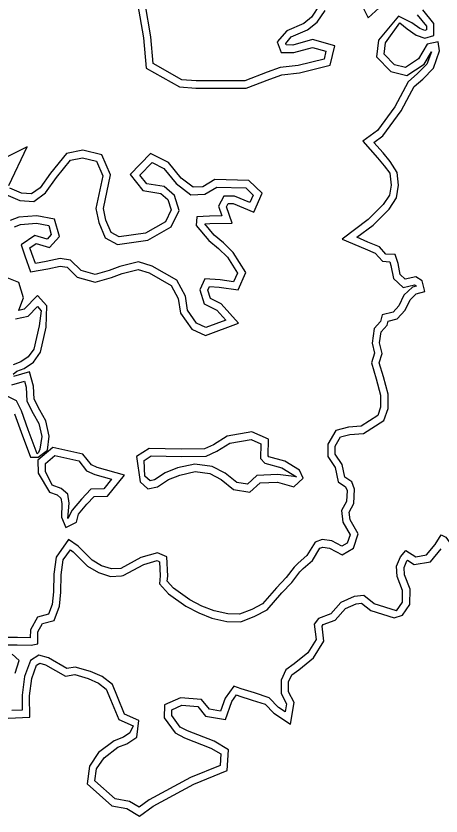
# Model space of a CAD drawing. Extents: x 2160437 to 2172832, y 205694 to 212444.
# Drawn here: x 2165795.2 to 2165966.7, y 208554.7 to 208877.4 of the extents above; entities that cross this region are included whole.
import ezdxf

# ---------------------------------------------------------------- set-up
doc = ezdxf.new("R2010")
doc.units = 0
doc.layers.add('RD_EX_H2O', color=7, linetype='Continuous')
doc.layers.add('RD_EX_VEG_ShrubLine', color=7, linetype='Continuous')

msp = doc.modelspace()

# ---------------------------------------------------------------- linework, layer by layer
at = {"layer": 'RD_EX_H2O'}
for points in [[(2165917.85, 208881.99), (2165914.48, 208876.9), (2165911.27, 208874.38), (2165904.41, 208871.43), (2165900.63, 208866.98), (2165902.12, 208862.73), (2165907.33, 208862.64), (2165914.8, 208864.74), (2165920.26, 208863.21), (2165919.48, 208859.99), (2165909, 208857.41), (2165901.73, 208856.66), (2165896.57, 208854.75), (2165887.54, 208851.25), (2165867.88, 208851.21), (2165862.06, 208851.7), (2165850.52, 208858.22), (2165849.56, 208868.96), (2165847.31, 208882.43)], [(2165788.62, 208623.7), (2165795.74, 208623.76), (2165801.3, 208623.57), (2165803.96, 208624.15), (2165803.98, 208629), (2165805.86, 208632.3), (2165810.62, 208633.58), (2165812.76, 208639.41), (2165813.29, 208644.99), (2165813.47, 208652), (2165814.23, 208658.02), (2165817.15, 208662.09), (2165818.33, 208661.25), (2165824.08, 208655.54), (2165828.5, 208652.89), (2165833.33, 208651.34), (2165837.77, 208651.6), (2165838.42, 208651.7), (2165846.75, 208656.12), (2165852.15, 208657.71), (2165853.16, 208657.28), (2165853.42, 208651.52), (2165853.08, 208648.37), (2165856.72, 208644.32), (2165863.74, 208639.3), (2165868.97, 208636.64), (2165874.23, 208634.57), (2165880.25, 208633.21), (2165885.88, 208633.08), (2165891.62, 208635.3), (2165896.5, 208637.88), (2165902.47, 208644.72), (2165906.5, 208648.94), (2165909.77, 208653.2), (2165911.04, 208654.55), (2165914.86, 208657.76), (2165917.85, 208662.72), (2165919.04, 208663.11), (2165921.67, 208662.8), (2165926.79, 208660.04), (2165931.35, 208662.76), (2165933.29, 208668.47), (2165930.02, 208674.15), (2165929.65, 208677.32), (2165931.47, 208680.76), (2165931.78, 208686.51), (2165930.63, 208689.43), (2165927.88, 208691.33), (2165926.84, 208696.49), (2165923.99, 208700.62), (2165923.99, 208703.9), (2165926.19, 208707.65), (2165929.84, 208708.62), (2165935.39, 208708.94), (2165943.61, 208714.25), (2165945.29, 208719.05), (2165945.3, 208724.88), (2165943.41, 208731.88), (2165941.75, 208737.53), (2165942.89, 208741.25), (2165941.9, 208745.54), (2165942.52, 208750.04), (2165944.98, 208752.71), (2165945.42, 208754.35), (2165949.04, 208755.18), (2165952.19, 208758.78), (2165954.19, 208762.95), (2165956.71, 208765.27), (2165960.21, 208766.25), (2165959.13, 208770.58), (2165956.5, 208772.15), (2165952.25, 208771.19), (2165950.23, 208773.09), (2165949.4, 208777.52), (2165948.16, 208781.17), (2165944.44, 208781.37), (2165941.84, 208784.28), (2165937.21, 208786.19), (2165932.7, 208788.13), (2165939.27, 208793.04), (2165945.71, 208799.46), (2165948.71, 208803.99), (2165949.57, 208809.1), (2165949, 208814.31), (2165946.2, 208818.7), (2165943.27, 208822.18), (2165939.54, 208826.38), (2165943.16, 208829.02), (2165950.62, 208839.18), (2165953.93, 208845.4), (2165955.87, 208848.89), (2165959.29, 208851.97), (2165963.58, 208856.28), (2165966.13, 208863.34), (2165965.56, 208867.02), (2165961.11, 208865.99), (2165957.61, 208860.09), (2165952.32, 208856.55), (2165947.95, 208857.65), (2165943.73, 208862.01), (2165944.28, 208866.57), (2165950.1, 208874.64), (2165953.02, 208872.25), (2165956.71, 208869.63), (2165960.09, 208868.46), (2165963.75, 208869.46), (2165963.81, 208874.39), (2165959.29, 208879.84)], [(2165790.22, 208805.75), (2165796.73, 208803), (2165802.34, 208802.52), (2165807.15, 208806), (2165811.56, 208812.18), (2165817.21, 208819.25), (2165822.08, 208820.18), (2165827.7, 208818.79), (2165830.19, 208812.98), (2165827.41, 208799.75), (2165828.6, 208794.11), (2165831.2, 208787.89), (2165836.22, 208785.16), (2165848.43, 208786.92), (2165857.87, 208792.28), (2165861.06, 208798.96), (2165859.1, 208805.01), (2165854.98, 208808.67), (2165847.95, 208809.73), (2165845.21, 208813.25), (2165850.1, 208818.25), (2165854.83, 208815.94), (2165859.76, 208809.81), (2165865.71, 208805.27), (2165871.43, 208805.46), (2165876.24, 208808.4), (2165887.88, 208808.08), (2165890.89, 208805.17), (2165889.61, 208802.2), (2165883.38, 208804.76), (2165879.02, 208804.69), (2165876.9, 208800.65), (2165878.26, 208796.74), (2165873.29, 208796.63), (2165868.17, 208796.35), (2165867.9, 208792.93), (2165873.04, 208786.89), (2165876.88, 208783.66), (2165880.52, 208780.16), (2165884.51, 208773.67), (2165883.01, 208770.21), (2165877.51, 208770.94), (2165871.34, 208771.38), (2165869.34, 208766.93), (2165871.16, 208761.24), (2165876.19, 208758.8), (2165879.84, 208754.75), (2165871.82, 208751.76), (2165868.09, 208753.49), (2165864.43, 208758.69), (2165863.56, 208764.37), (2165860.04, 208770.82), (2165850.17, 208776.53), (2165844.59, 208778.26), (2165837.11, 208776.34), (2165832.79, 208774.74), (2165827.14, 208773.14), (2165821.51, 208774.78), (2165817.25, 208778.92), (2165812.98, 208779.58), (2165807.42, 208778.3), (2165803.06, 208777.56), (2165801.59, 208781.65), (2165800.84, 208783.85), (2165803.37, 208785.59), (2165808.71, 208783.97), (2165812.72, 208788.47), (2165810.79, 208795.4), (2165803.58, 208796.85), (2165796.37, 208796.19), (2165792.92, 208794.93)], [(2165795.04, 208755.22), (2165800.06, 208756.38), (2165803.83, 208760.21), (2165805.35, 208758.51), (2165804.49, 208752.47), (2165802.35, 208743.04), (2165800.17, 208739.93), (2165797.14, 208737.87), (2165794.09, 208736.72)], [(2165793.51, 208728.63), (2165798.63, 208730.11), (2165799.32, 208727.64), (2165799.52, 208722.08), (2165802.15, 208716.99), (2165804.39, 208713.04), (2165805.59, 208707.81), (2165804.86, 208702.61), (2165804.31, 208701.35), (2165803.71, 208700.73), (2165800.13, 208710.51), (2165797.42, 208718.1), (2165795.37, 208722.21), (2165790.51, 208724.64)], [(2165948.65, 208637.47), (2165951.08, 208641.01), (2165951.16, 208645.72), (2165948.98, 208651.27), (2165948.71, 208655.48), (2165950.3, 208659.27), (2165952.52, 208661.81), (2165956.5, 208659.3), (2165960.78, 208660.01), (2165964.31, 208664.25), (2165966.69, 208668.05), (2165968.56, 208667.14), (2165970.9, 208663.93), (2165975.06, 208664.76), (2165977.81, 208665.26), (2165985.25, 208663.91)], [(2165948.65, 208637.47), (2165939.76, 208640.29), (2165935.56, 208643.69), (2165931.59, 208643.28), (2165926.27, 208640.87), (2165922.16, 208636.29), (2165917.26, 208634.42), (2165915.56, 208632.09), (2165916.33, 208625.95), (2165912.94, 208620.56), (2165907.48, 208616.09), (2165904.03, 208613.64), (2165902.2, 208609.45), (2165902.16, 208604.09), (2165904.34, 208599.99), (2165903.77, 208596.79), (2165901.15, 208598.51), (2165897.38, 208602.4), (2165891.4, 208604.34), (2165886.05, 208606.06), (2165883.05, 208607.14), (2165879.57, 208602.28), (2165877.73, 208596.99), (2165873.31, 208597.78), (2165870.04, 208601.74), (2165861.58, 208602.43), (2165855.09, 208599.49), (2165855.05, 208594.25), (2165859.38, 208588.28), (2165863.14, 208586.28), (2165873.83, 208582.13), (2165877.83, 208579.76), (2165877.56, 208575.14), (2165865.62, 208570.3), (2165848.89, 208561.25), (2165844.88, 208558.28), (2165840.97, 208560.53), (2165835.25, 208561.57), (2165827.05, 208568.84), (2165827.71, 208573.77), (2165830.74, 208578.23), (2165836.23, 208582.43), (2165839.98, 208583.86), (2165843.96, 208586.57), (2165844.8, 208593.17), (2165839.04, 208595.85), (2165836.14, 208602.83), (2165834.08, 208607.72), (2165830.03, 208610.93), (2165825.28, 208612.98), (2165819.06, 208614.79), (2165815.7, 208614.2), (2165808.26, 208618.48), (2165804.42, 208619.64), (2165801.02, 208617.48), (2165798.6, 208610.91), (2165797.63, 208603.42), (2165797.7, 208597.44), (2165793.57, 208597.2)], [(2165794.84, 208612.3), (2165796.42, 208617.42), (2165793.72, 208620.02)]]:
    msp.add_lwpolyline(points, dxfattribs=at)
for points in [[(2165847.25, 208691.75), (2165846.89, 208698.16), (2165849.74, 208699.94), (2165861.86, 208699.65), (2165871.91, 208699.81), (2165876.29, 208701.8), (2165881.53, 208705.03), (2165890.02, 208706.55), (2165893.99, 208704.82), (2165893.91, 208698.91), (2165895.56, 208696.97), (2165902.52, 208695.09), (2165908.36, 208691.5), (2165900.84, 208692.42), (2165892.43, 208692.01), (2165888.64, 208688.55), (2165884.25, 208689.2), (2165879.59, 208692.99), (2165874.38, 208695.69), (2165867.3, 208696.66), (2165860.36, 208695.1), (2165855.38, 208693.13), (2165851.11, 208690.31), (2165849.31, 208689.92)], [(2165809.76, 208688.15), (2165807.16, 208693.71), (2165807.11, 208696.92), (2165810.9, 208700.14), (2165820.5, 208697.97), (2165823.7, 208693.89), (2165826.95, 208692.43), (2165833.79, 208690.54), (2165830.69, 208686.72), (2165825.35, 208686.6), (2165821.59, 208682.52), (2165817.87, 208678.13), (2165816.14, 208674.7), (2165816.68, 208680.83), (2165816.11, 208684.51), (2165813.37, 208686.82)]]:
    msp.add_lwpolyline(points, close=True, dxfattribs=at)
at = {"layer": 'RD_EX_VEG_ShrubLine'}
for points in [[(2165933.69, 208884), (2165937.29, 208876.62), (2165943.26, 208882)], [(2165844.26, 208882.48), (2165846.58, 208868.57), (2165847.67, 208856.38), (2165861.16, 208848.76), (2165867.76, 208848.21), (2165888.11, 208848.25), (2165897.63, 208851.95), (2165902.41, 208853.72), (2165909.52, 208854.45), (2165921.96, 208857.51), (2165923.87, 208865.31), (2165914.79, 208867.86), (2165906.94, 208865.65), (2165904.26, 208865.7), (2165904.03, 208866.34), (2165906.25, 208868.95), (2165912.81, 208871.78), (2165916.71, 208874.84), (2165919.88, 208879.63)], [(2165957.04, 208877.86), (2165960.79, 208873.32), (2165960.77, 208871.76), (2165960.19, 208871.6), (2165958.09, 208872.32), (2165954.84, 208874.63), (2165949.47, 208877.28), (2165941.39, 208867.7), (2165940.58, 208860.96), (2165946.39, 208854.95), (2165952.88, 208853.32), (2165959.84, 208857.97), (2165962.81, 208862.99), (2165960.99, 208857.93), (2165957.23, 208854.14), (2165953.48, 208850.78), (2165951.3, 208846.83), (2165948.07, 208840.78), (2165941.02, 208831.17), (2165935.11, 208826.86), (2165941, 208820.22), (2165943.78, 208816.92), (2165946.02, 208813.99), (2165946.02, 208813.99), (2165946.54, 208809.19), (2165945.86, 208805.12), (2165943.37, 208801.37), (2165937.3, 208795.32), (2165926.75, 208787.43), (2165936.04, 208783.43), (2165940.06, 208781.77), (2165943.03, 208778.45), (2165945.97, 208778.28), (2165946.49, 208776.76), (2165947.46, 208771.57), (2165951.36, 208767.91), (2165956, 208768.96), (2165956.52, 208768.65), (2165956.6, 208768.35), (2165955.21, 208767.97), (2165951.74, 208764.77), (2165949.67, 208760.45), (2165947.42, 208757.89), (2165942.99, 208756.87), (2165942.28, 208754.2), (2165939.67, 208751.38), (2165938.86, 208745.4), (2165939.78, 208741.36), (2165938.62, 208737.54), (2165940.52, 208731.07), (2165942.3, 208724.48), (2165942.29, 208719.56), (2165941.12, 208716.21), (2165934.43, 208711.89), (2165929.36, 208711.6), (2165924.23, 208710.23), (2165920.99, 208704.71), (2165920.98, 208699.69), (2165924.02, 208695.29), (2165925.18, 208689.55), (2165928.17, 208687.48), (2165928.75, 208686.02), (2165928.51, 208681.58), (2165926.56, 208677.9), (2165927.12, 208673.18), (2165930.01, 208668.15), (2165928.87, 208664.77), (2165926.72, 208663.49), (2165922.59, 208665.71), (2165918.74, 208666.17), (2165915.85, 208665.22), (2165912.55, 208659.73), (2165908.98, 208656.73), (2165907.48, 208655.14), (2165904.22, 208650.89), (2165900.25, 208646.74), (2165894.61, 208640.27), (2165890.38, 208638.04), (2165885.35, 208636.1), (2165880.62, 208636.21), (2165875.12, 208637.45), (2165870.21, 208639.38), (2165865.3, 208641.87), (2165858.73, 208646.57), (2165856.21, 208649.38), (2165856.42, 208651.43), (2165856.07, 208659.31), (2165852.33, 208660.89), (2165845.61, 208658.91), (2165837.46, 208654.58), (2165837.46, 208654.58), (2165833.72, 208654.37), (2165829.75, 208655.64), (2165825.94, 208657.93), (2165820.27, 208663.56), (2165816.44, 208666.25), (2165811.35, 208659.16), (2165810.48, 208652.23), (2165810.29, 208645.18), (2165809.81, 208640.08), (2165808.34, 208636.07), (2165803.87, 208634.87), (2165800.99, 208629.8), (2165800.97, 208626.58), (2165795.78, 208626.76), (2165788.39, 208626.69)], [(2165792.37, 208809.05), (2165799.71, 208824.63), (2165787.52, 208818.52)], [(2165794.64, 208792.36), (2165797.04, 208793.24), (2165803.41, 208793.83), (2165808.4, 208792.83), (2165809.39, 208789.24), (2165807.74, 208787.4), (2165802.86, 208788.88), (2165797.27, 208785.03), (2165798.76, 208780.66), (2165801.08, 208774.18), (2165808, 208775.36), (2165813.09, 208776.53), (2165815.84, 208776.1), (2165819.95, 208772.11), (2165827.13, 208770.02), (2165833.72, 208771.89), (2165838.01, 208773.47), (2165844.51, 208775.14), (2165848.96, 208773.76), (2165857.81, 208768.64), (2165860.67, 208763.39), (2165861.57, 208757.54), (2165866.1, 208751.11), (2165871.69, 208748.51), (2165885.02, 208753.49), (2165878.03, 208761.24), (2165873.63, 208763.38), (2165872.55, 208766.75), (2165873.22, 208768.24), (2165877.21, 208767.95), (2165884.86, 208766.93), (2165887.89, 208773.92), (2165882.88, 208782.05), (2165878.88, 208785.89), (2165875.17, 208789.02), (2165871.34, 208793.52), (2165873.4, 208793.64), (2165882.45, 208793.82), (2165880.16, 208800.41), (2165880.85, 208801.72), (2165882.81, 208801.75), (2165891.2, 208798.3), (2165894.46, 208805.88), (2165889.13, 208811.05), (2165875.44, 208811.42), (2165870.55, 208808.43), (2165866.68, 208808.31), (2165861.87, 208811.98), (2165856.75, 208818.34), (2165849.47, 208821.9), (2165841.23, 208813.47), (2165846.31, 208806.94), (2165853.65, 208805.83), (2165856.49, 208803.31), (2165857.83, 208799.17), (2165855.57, 208794.43), (2165847.44, 208789.81), (2165836.78, 208788.27), (2165833.56, 208790.02), (2165831.47, 208795.01), (2165830.48, 208799.75), (2165833.32, 208813.29), (2165829.87, 208821.34), (2165822.16, 208823.25), (2165815.56, 208821.99), (2165809.17, 208813.99), (2165805, 208808.14), (2165801.49, 208805.6), (2165797.46, 208805.95), (2165792.69, 208807.96)], [(2165794.11, 208732.88), (2165795.6, 208734.09), (2165798.53, 208735.19), (2165802.31, 208737.76), (2165805.14, 208741.8), (2165807.44, 208751.92), (2165807.59, 208760.5), (2165807.59, 208760.5), (2165803.94, 208764.6), (2165798.54, 208759.11), (2165796.29, 208758.59), (2165796.3, 208758.79), (2165798.26, 208763.74), (2165796.34, 208769.88), (2165790.31, 208772.3)], [(2165794.66, 208716.92), (2165797.31, 208709.49), (2165801.02, 208699.38), (2165804.12, 208699.44), (2165807.85, 208702.29), (2165808.63, 208707.95), (2165807.22, 208714.14), (2165804.79, 208718.42), (2165802.49, 208722.86), (2165802.3, 208728.1), (2165800.7, 208733.84), (2165794.18, 208731.95)], [(2165792.09, 208594.11), (2165800.73, 208594.61), (2165800.63, 208603.24), (2165801.53, 208610.19), (2165803.48, 208615.49), (2165804.87, 208616.37), (2165807.06, 208615.71), (2165815.15, 208611.06), (2165818.89, 208611.72), (2165824.26, 208610.15), (2165828.48, 208608.33), (2165831.62, 208605.85), (2165833.38, 208601.67), (2165836.71, 208593.62), (2165842.47, 208591.14), (2165842.47, 208591.14), (2165841.15, 208588.29), (2165838.58, 208586.54), (2165834.75, 208585.07), (2165828.53, 208580.32), (2165824.83, 208574.87), (2165823.87, 208567.65), (2165833.89, 208558.77), (2165839.92, 208557.67), (2165845.09, 208554.71), (2165850.51, 208558.72), (2165866.9, 208567.58), (2165880.44, 208573.07), (2165880.94, 208581.4), (2165875.15, 208584.84), (2165864.39, 208589.02), (2165861.4, 208590.6), (2165858.06, 208595.22), (2165858.08, 208597.55), (2165862.11, 208599.37), (2165868.54, 208598.85), (2165871.69, 208595.02), (2165879.72, 208593.58), (2165882.26, 208600.89), (2165884.17, 208603.55), (2165885.08, 208603.22), (2165890.48, 208601.49), (2165895.74, 208599.78), (2165899.23, 208596.18), (2165905.92, 208591.78), (2165907.47, 208600.48), (2165905.17, 208604.83), (2165905.2, 208608.81), (2165906.45, 208611.68), (2165909.29, 208613.7), (2165915.22, 208618.55), (2165919.44, 208625.26), (2165918.68, 208631.28), (2165919.16, 208631.93), (2165923.91, 208633.75), (2165928.08, 208638.4), (2165932.38, 208640.35), (2165934.63, 208640.58), (2165938.32, 208637.6), (2165947.74, 208634.61), (2165951.12, 208635.77), (2165954.07, 208640.06), (2165954.17, 208646.26), (2165951.94, 208651.93), (2165951.75, 208654.97), (2165952.87, 208657.66), (2165953.09, 208657.9), (2165955.86, 208656.15), (2165962.38, 208657.24), (2165966.75, 208662.49)]]:
    msp.add_lwpolyline(points, dxfattribs=at)
for points in [[(2165845.26, 208689.51), (2165848.46, 208686.67), (2165852.29, 208687.5), (2165856.78, 208690.46), (2165861.24, 208692.22), (2165867.43, 208693.61), (2165873.46, 208692.79), (2165877.94, 208690.46), (2165883, 208686.36), (2165889.61, 208685.37), (2165893.65, 208689.07), (2165900.73, 208689.41), (2165907.32, 208687.45), (2165911.05, 208690.93), (2165909.56, 208694.26), (2165903.73, 208697.87), (2165897.24, 208699.62), (2165896.93, 208699.99), (2165897.02, 208706.77), (2165890.39, 208709.66), (2165880.44, 208707.88), (2165874.88, 208704.45), (2165871.24, 208702.8), (2165861.88, 208702.65), (2165848.91, 208702.96), (2165843.8, 208699.76)], [(2165808.73, 208685.33), (2165811.84, 208684.19), (2165813.32, 208682.94), (2165813.66, 208680.73), (2165813.5, 208675.26), (2165815.29, 208671.13), (2165819.55, 208673.21), (2165820.39, 208676.47), (2165823.84, 208680.54), (2165826.69, 208683.63), (2165832.14, 208683.75), (2165839.02, 208692.22), (2165827.97, 208695.26), (2165825.61, 208696.32), (2165822.2, 208700.67), (2165810.1, 208703.39), (2165804.08, 208698.29), (2165804.17, 208693.01)]]:
    msp.add_lwpolyline(points, close=True, dxfattribs=at)

doc.saveas('drawing.dxf')
